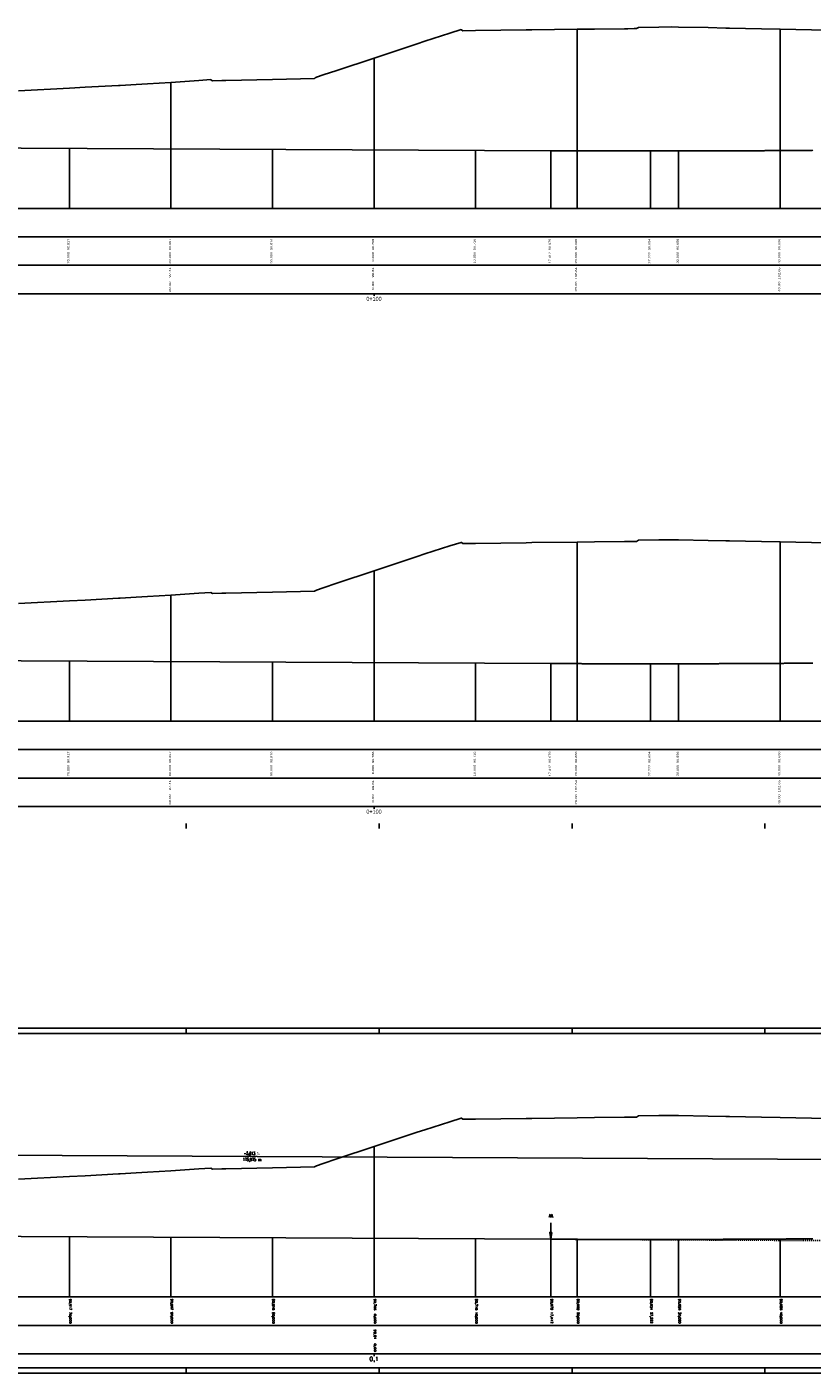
# Model space of a CAD drawing. Header units: metres. Extents: x 3458045 to 3462392, y 5482308 to 5484762.
# Tile 315 of 458: x 3460069 to 3460146, y 5484166 to 5484298. Entities that reach past the tile are written whole.
import ezdxf
from ezdxf.enums import TextEntityAlignment as Align

# ---------------------------------------------------------------- set-up
doc = ezdxf.new("R2010")
doc.units = ezdxf.units.M
doc.linetypes.add('LT30003', pattern=[0.2, 0.1, -0.1])
doc.layers.get('0').update_dxf_attribs({"linetype": 'CONTINUOUS'})
doc.styles.get("Standard").update_dxf_attribs({"font": 'txt.shx'})
doc.styles.add('TS001', font='Card001.shx', dxfattribs={"height": 0.2})

# ---------------------------------------------------------------- blocks, each defined once
blk = doc.blocks.new('SYMB155')
at = {"color": 0, "linetype": 'ByBlock'}
for p, q in [((0, 0), (0, -2.4)), ((0, -0.02), (0, -0.02)), ((0, -0.04), (0.01, -0.04)), ((0, -0.06), (0.01, -0.06)), ((0, -0.08), (0.01, -0.08)), ((0, -0.1), (0.02, -0.1)), ((0, -0.12), (0.02, -0.12)), ((0, -0.14), (0.02, -0.14)), ((0, -0.16), (0.03, -0.16)), ((0, -0.18), (0.03, -0.18)), ((0, -0.2), (0.03, -0.2)), ((0, -0.22), (0.04, -0.22)), ((0, -0.24), (0.04, -0.24)), ((0, -0.26), (0.04, -0.26)), ((0, -0.28), (0.05, -0.28)), ((0, -0.3), (0.05, -0.3)), ((0, -0.32), (0.05, -0.32)), ((0, -0.34), (0.06, -0.34)), ((0, -0.36), (0.06, -0.36)), ((0, -0.38), (0.06, -0.38)), ((0, -0.4), (0.07, -0.4)), ((0, -0.42), (0.07, -0.42)), ((0, -0.44), (0.07, -0.44)), ((0, -0.46), (0.08, -0.46)), ((0, -0.48), (0.08, -0.48)), ((0, -0.5), (0.09, -0.5)), ((0, -0.52), (0.09, -0.52)), ((0, -0.54), (0.09, -0.54)), ((0, -0.56), (0.1, -0.56)), ((0, -0.58), (0.1, -0.58)), ((0, -0.6), (0.1, -0.6)), ((0, -0.62), (0.11, -0.62)), ((0, -0.64), (0.11, -0.64)), ((0, -0.66), (0.11, -0.66)), ((0, -0.68), (0.12, -0.68)), ((0, -0.7), (0.12, -0.7)), ((0, -0.72), (0.12, -0.72)), ((0, -0.74), (0.13, -0.74)), ((0, -0.76), (0.13, -0.76)), ((0, -0.78), (0.13, -0.78)), ((0, -0.8), (0.14, -0.8)), ((0, -0.82), (0.14, -0.82)), ((0, -0.84), (0.14, -0.84)), ((0, -0.86), (0.15, -0.86)), ((0, -0.88), (0.15, -0.88)), ((0, -0.9), (0.15, -0.9)), ((0, -0.92), (0.16, -0.92)), ((0, -0.94), (0.16, -0.94)), ((0, -0.96), (0.16, -0.96)), ((0, -0.98), (0.17, -0.98))]:
    blk.add_line(p, q, dxfattribs=at)
at = {"color": 0, "linetype": 'ByBlock', "flags": 128}
blk.add_lwpolyline([(0.17, -1), (0, 0), (-0.17, -1), (0.17, -1)], close=True, dxfattribs=at)

msp = doc.modelspace()

# ---------------------------------------------------------------- linework, layer by layer
for p, q in [((3460123.0579, 5484298.0748), (3460123.0579, 5484280.4377)), ((3460143.0579, 5484298.087), (3460143.0579, 5484280.4377)), ((3460103.0579, 5484295.2468), (3460103.0579, 5484280.4377)), ((3460083.0579, 5484292.8514), (3460083.0579, 5484280.4377)), ((3460073.0579, 5484286.3544), (3460073.0579, 5484280.4377)), ((3460093.0579, 5484286.2541), (3460093.0579, 5484280.4377)), ((3460113.0579, 5484286.1539), (3460113.0579, 5484280.4377)), ((3460120.4704, 5484286.1167), (3460120.4704, 5484280.4377)), ((3460130.28, 5484286.0921), (3460130.28, 5484280.4377)), ((3460133.0579, 5484286.0941), (3460133.0579, 5484280.4377)), ((3460123.0579, 5484247.5895), (3460123.0579, 5484229.9525)), ((3460143.0579, 5484247.6017), (3460143.0579, 5484229.9525)), ((3460103.0579, 5484244.7615), (3460103.0579, 5484229.9525)), ((3460083.0579, 5484242.3661), (3460083.0579, 5484229.9525)), ((3460073.0579, 5484235.8691), (3460073.0579, 5484229.9525)), ((3460093.0579, 5484235.7688), (3460093.0579, 5484229.9525)), ((3460113.0579, 5484235.6686), (3460113.0579, 5484229.9525)), ((3460120.4704, 5484235.6314), (3460120.4704, 5484229.9525)), ((3460130.28, 5484235.6068), (3460130.28, 5484229.9525)), ((3460133.0579, 5484235.6088), (3460133.0579, 5484229.9525)), ((3460103.0579, 5484188.0845), (3460103.0579, 5484173.2754)), ((3460073.0579, 5484179.1921), (3460073.0579, 5484173.2754)), ((3460083.0579, 5484179.1419), (3460083.0579, 5484173.2754)), ((3460093.0579, 5484179.0918), (3460093.0579, 5484173.2754)), ((3460113.0579, 5484178.9916), (3460113.0579, 5484173.2754)), ((3460120.4704, 5484178.9544), (3460120.4704, 5484173.2754)), ((3460123.0579, 5484178.9431), (3460123.0579, 5484173.2754)), ((3460130.28, 5484178.9298), (3460130.28, 5484173.2754)), ((3460133.0579, 5484178.9318), (3460133.0579, 5484173.2754)), ((3460143.0579, 5484178.9715), (3460143.0579, 5484173.2754))]:
    msp.add_line(p, q)
at = {"color": 2}
for p, q in [((3459994.0579, 5484280.4377), (3460844.0579, 5484280.4377)), ((3460844.0579, 5484280.4377), (3459994.0579, 5484280.4377)), ((3459994.0579, 5484277.6377), (3460844.0579, 5484277.6377)), ((3460844.0579, 5484277.6377), (3459994.0579, 5484277.6377)), ((3459994.0579, 5484274.8377), (3460844.0579, 5484274.8377)), ((3460844.0579, 5484274.8377), (3459994.0579, 5484274.8377)), ((3459994.0579, 5484272.0377), (3460844.0579, 5484272.0377)), ((3460103.0579, 5484272.0377), (3460103.0579, 5484271.8177)), ((3459994.0579, 5484229.9525), (3460844.0579, 5484229.9525)), ((3460844.0579, 5484229.9525), (3459994.0579, 5484229.9525)), ((3459994.0579, 5484227.1525), (3460844.0579, 5484227.1525)), ((3460844.0579, 5484227.1525), (3459994.0579, 5484227.1525)), ((3459994.0579, 5484224.3525), (3460844.0579, 5484224.3525)), ((3460844.0579, 5484224.3525), (3459994.0579, 5484224.3525)), ((3459994.0579, 5484221.5525), (3460844.0579, 5484221.5525)), ((3460103.0579, 5484221.5525), (3460103.0579, 5484221.3325)), ((3460003.0579, 5484187.543), (3460179.0334, 5484186.6608)), ((3459994.0579, 5484173.2754), (3460844.0579, 5484173.2754)), ((3460844.0579, 5484173.2754), (3459994.0579, 5484173.2754)), ((3459994.0579, 5484170.4754), (3460844.0579, 5484170.4754)), ((3460844.0579, 5484170.4754), (3459994.0579, 5484170.4754)), ((3459994.0579, 5484167.6754), (3460844.0579, 5484167.6754)), ((3460103.0579, 5484167.6754), (3460103.0579, 5484167.4554))]:
    msp.add_line(p, q, dxfattribs=at)
at = {"color": 4}
for p, q in [((3460084.5579, 5484219.3873), (3460084.5579, 5484219.8873)), ((3460103.5579, 5484219.3873), (3460103.5579, 5484219.8873)), ((3460122.5579, 5484219.3873), (3460122.5579, 5484219.8873)), ((3460141.5579, 5484219.3873), (3460141.5579, 5484219.8873)), ((3460084.5579, 5484199.721), (3460084.5579, 5484199.221)), ((3460103.5579, 5484199.721), (3460103.5579, 5484199.221)), ((3460122.5579, 5484199.721), (3460122.5579, 5484199.221)), ((3460141.5579, 5484199.721), (3460141.5579, 5484199.221)), ((3460084.5579, 5484165.7754), (3460084.5579, 5484166.2754)), ((3460103.5579, 5484165.7754), (3460103.5579, 5484166.2754)), ((3460122.5579, 5484165.7754), (3460122.5579, 5484166.2754)), ((3460141.5579, 5484165.7754), (3460141.5579, 5484166.2754))]:
    msp.add_line(p, q, dxfattribs=at)
at = {"color": 39, "flags": 128}
for points in [[(3460068.0579, 5484292.0217), (3460073.0579, 5484292.287), (3460074.6283, 5484292.3704), (3460077.9014, 5484292.5439), (3460078.0579, 5484292.5523), (3460079.6387, 5484292.6367), (3460080.7548, 5484292.702), (3460083.0579, 5484292.8514), (3460085.8075, 5484293.0298), (3460086.9822, 5484293.1259), (3460087.0046, 5484293.1108), (3460087.1506, 5484293.009), (3460088.0579, 5484293.0319), (3460088.4746, 5484293.0424), (3460093.0579, 5484293.146), (3460097.1995, 5484293.2397), (3460097.2762, 5484293.2886), (3460097.3824, 5484293.3541), (3460098.0579, 5484293.5794), (3460099.4047, 5484294.0286), (3460103.0579, 5484295.2468), (3460107.2946, 5484296.6577), (3460108.0579, 5484296.9008), (3460110.5384, 5484297.6892), (3460111.6448, 5484298.0444), (3460111.6621, 5484298.0307), (3460111.8184, 5484297.9258), (3460113.0579, 5484297.943), (3460118.0579, 5484298.0106), (3460118.6013, 5484298.0177), (3460123.0579, 5484298.0748), (3460124.7551, 5484298.0955), (3460127.728, 5484298.1305), (3460128.0579, 5484298.1343), (3460128.6911, 5484298.1414), (3460128.8715, 5484298.144), (3460128.9206, 5484298.1446), (3460129.1004, 5484298.2557), (3460129.1067, 5484298.2597), (3460131.1081, 5484298.2939), (3460132.33, 5484298.3074), (3460133.0579, 5484298.293), (3460135.977, 5484298.2362), (3460137.7156, 5484298.1952), (3460138.0579, 5484298.1881), (3460141.2018, 5484298.124), (3460143.0579, 5484298.087), (3460147.6895, 5484297.9979)], [(3460068.0579, 5484241.5364), (3460073.0579, 5484241.8018), (3460074.6283, 5484241.8851), (3460077.9014, 5484242.0586), (3460078.0579, 5484242.067), (3460079.6387, 5484242.1514), (3460080.7548, 5484242.2167), (3460083.0579, 5484242.3661), (3460085.8075, 5484242.5445), (3460086.9822, 5484242.6406), (3460087.0046, 5484242.6255), (3460087.1506, 5484242.5237), (3460088.0579, 5484242.5466), (3460088.4746, 5484242.5571), (3460093.0579, 5484242.6607), (3460097.1995, 5484242.7544), (3460097.2762, 5484242.8033), (3460097.3824, 5484242.8688), (3460098.0579, 5484243.0941), (3460099.4047, 5484243.5433), (3460103.0579, 5484244.7615), (3460107.2946, 5484246.1725), (3460108.0579, 5484246.4155), (3460110.5384, 5484247.2039), (3460111.6448, 5484247.5591), (3460111.6621, 5484247.5454), (3460111.8184, 5484247.4405), (3460113.0579, 5484247.4577), (3460118.0579, 5484247.5253), (3460118.6013, 5484247.5324), (3460123.0579, 5484247.5895), (3460124.7551, 5484247.6103), (3460127.728, 5484247.6452), (3460128.0579, 5484247.649), (3460128.6911, 5484247.6562), (3460128.8715, 5484247.6588), (3460128.9206, 5484247.6593), (3460129.1004, 5484247.7704), (3460129.1067, 5484247.7744), (3460131.1081, 5484247.8086), (3460132.33, 5484247.8221), (3460133.0579, 5484247.8077), (3460135.977, 5484247.7509), (3460137.7156, 5484247.7099), (3460138.0579, 5484247.7028), (3460141.2018, 5484247.6387), (3460143.0579, 5484247.6017), (3460147.6895, 5484247.5126)]]:
    msp.add_lwpolyline(points, dxfattribs=at)
at = {"color": 18, "true_color": 0x000000, "flags": 128}
msp.add_lwpolyline([(3460003.0579, 5484286.7053), (3460120.4704, 5484286.1167), (3460120.5704, 5484286.1162), (3460120.6704, 5484286.1157), (3460120.7704, 5484286.1152), (3460120.8704, 5484286.1147), (3460120.9704, 5484286.1143), (3460121.0704, 5484286.1138), (3460121.1704, 5484286.1133), (3460121.2704, 5484286.1129), (3460121.3704, 5484286.1124), (3460121.4704, 5484286.112), (3460121.5704, 5484286.1115), (3460121.6704, 5484286.1111), (3460121.7704, 5484286.1106), (3460121.8704, 5484286.1102), (3460121.9704, 5484286.1098), (3460122.0704, 5484286.1093), (3460122.1704, 5484286.1089), (3460122.2704, 5484286.1085), (3460122.3704, 5484286.1081), (3460122.4704, 5484286.1077), (3460122.5704, 5484286.1073), (3460122.6704, 5484286.1069), (3460122.7704, 5484286.1065), (3460122.8704, 5484286.1061), (3460122.9704, 5484286.1058), (3460123.0704, 5484286.1054), (3460123.1704, 5484286.105), (3460123.2704, 5484286.1047), (3460123.3704, 5484286.1043), (3460123.4704, 5484286.104), (3460123.5704, 5484286.1036), (3460123.6704, 5484286.1033), (3460123.7704, 5484286.1029), (3460123.8704, 5484286.1026), (3460123.9704, 5484286.1023), (3460124.0704, 5484286.102), (3460124.1704, 5484286.1017), (3460124.2704, 5484286.1013), (3460124.3704, 5484286.101), (3460124.4704, 5484286.1007), (3460124.5704, 5484286.1005), (3460124.6704, 5484286.1002), (3460124.7704, 5484286.0999), (3460124.8704, 5484286.0996), (3460124.9704, 5484286.0993), (3460125.0704, 5484286.0991), (3460125.1704, 5484286.0988), (3460125.2704, 5484286.0985), (3460125.3704, 5484286.0983), (3460125.4704, 5484286.098), (3460125.5704, 5484286.0978), (3460125.6704, 5484286.0975), (3460125.7704, 5484286.0973), (3460125.8704, 5484286.0971), (3460125.9704, 5484286.0969), (3460126.0704, 5484286.0966), (3460126.1704, 5484286.0964), (3460126.2704, 5484286.0962), (3460126.3704, 5484286.096), (3460126.4704, 5484286.0958), (3460126.5704, 5484286.0956), (3460126.6704, 5484286.0954), (3460126.7704, 5484286.0953), (3460126.8704, 5484286.0951), (3460126.9704, 5484286.0949), (3460127.0704, 5484286.0948), (3460127.1704, 5484286.0946), (3460127.2704, 5484286.0944), (3460127.3704, 5484286.0943), (3460127.4704, 5484286.0941), (3460127.5704, 5484286.094), (3460127.6704, 5484286.0939), (3460127.7704, 5484286.0937), (3460127.8704, 5484286.0936), (3460127.9704, 5484286.0935), (3460128.0704, 5484286.0934), (3460128.1704, 5484286.0933), (3460128.2704, 5484286.0932), (3460128.3704, 5484286.0931), (3460128.4704, 5484286.093), (3460128.5704, 5484286.0929), (3460128.6704, 5484286.0928), (3460128.7704, 5484286.0927), (3460128.8704, 5484286.0926), (3460128.9704, 5484286.0926), (3460129.0704, 5484286.0925), (3460129.1704, 5484286.0924), (3460129.2704, 5484286.0924), (3460129.3704, 5484286.0923), (3460129.4704, 5484286.0923), (3460129.5704, 5484286.0922), (3460129.6704, 5484286.0922), (3460129.7704, 5484286.0922), (3460129.8704, 5484286.0922), (3460129.9704, 5484286.0921), (3460130.0704, 5484286.0921), (3460130.1704, 5484286.0921), (3460130.2704, 5484286.0921), (3460130.28, 5484286.0921), (3460130.38, 5484286.0921), (3460130.48, 5484286.0921), (3460130.58, 5484286.0921), (3460130.68, 5484286.0922), (3460130.78, 5484286.0922), (3460130.88, 5484286.0922), (3460130.98, 5484286.0922), (3460131.08, 5484286.0923), (3460131.18, 5484286.0923), (3460131.28, 5484286.0924), (3460131.38, 5484286.0924), (3460131.48, 5484286.0925), (3460131.58, 5484286.0926), (3460131.68, 5484286.0926), (3460131.78, 5484286.0927), (3460131.88, 5484286.0928), (3460131.98, 5484286.0929), (3460132.08, 5484286.0929), (3460132.18, 5484286.093), (3460132.28, 5484286.0931), (3460132.38, 5484286.0932), (3460132.48, 5484286.0934), (3460132.58, 5484286.0935), (3460132.68, 5484286.0936), (3460132.78, 5484286.0937), (3460132.88, 5484286.0938), (3460132.98, 5484286.094), (3460133.08, 5484286.0941), (3460133.18, 5484286.0943), (3460133.28, 5484286.0944), (3460133.38, 5484286.0946), (3460133.48, 5484286.0947), (3460133.58, 5484286.0949), (3460133.68, 5484286.0951), (3460133.78, 5484286.0953), (3460133.88, 5484286.0954), (3460133.98, 5484286.0956), (3460134.08, 5484286.0958), (3460134.18, 5484286.096), (3460134.28, 5484286.0962), (3460134.38, 5484286.0964), (3460134.48, 5484286.0966), (3460134.58, 5484286.0968), (3460134.68, 5484286.0971), (3460134.78, 5484286.0973), (3460134.88, 5484286.0975), (3460134.98, 5484286.0978), (3460135.08, 5484286.098), (3460135.18, 5484286.0983), (3460135.28, 5484286.0985), (3460135.38, 5484286.0988), (3460135.48, 5484286.099), (3460135.58, 5484286.0993), (3460135.68, 5484286.0996), (3460135.78, 5484286.0998), (3460135.88, 5484286.1001), (3460135.98, 5484286.1004), (3460136.08, 5484286.1007), (3460136.18, 5484286.101), (3460136.28, 5484286.1013), (3460136.38, 5484286.1016), (3460136.48, 5484286.1019), (3460136.58, 5484286.1023), (3460136.68, 5484286.1026), (3460136.78, 5484286.1029), (3460136.88, 5484286.1033), (3460136.98, 5484286.1036), (3460137.08, 5484286.1039), (3460137.18, 5484286.1043), (3460137.28, 5484286.1046), (3460137.38, 5484286.105), (3460137.48, 5484286.1054), (3460137.58, 5484286.1057), (3460137.68, 5484286.1061), (3460137.78, 5484286.1065), (3460137.88, 5484286.1069), (3460137.98, 5484286.1073), (3460138.08, 5484286.1077), (3460138.18, 5484286.1081), (3460138.28, 5484286.1085), (3460138.38, 5484286.1089), (3460138.48, 5484286.1093), (3460138.58, 5484286.1097), (3460138.68, 5484286.1101), (3460138.78, 5484286.1106), (3460138.88, 5484286.111), (3460138.98, 5484286.1115), (3460139.08, 5484286.1119), (3460139.18, 5484286.1124), (3460139.28, 5484286.1128), (3460139.38, 5484286.1133), (3460139.48, 5484286.1137), (3460139.58, 5484286.1142), (3460139.68, 5484286.1147), (3460139.78, 5484286.1152), (3460139.88, 5484286.1157), (3460139.98, 5484286.1162), (3460140.08, 5484286.1167), (3460140.18, 5484286.1172), (3460140.28, 5484286.1177), (3460140.38, 5484286.1182), (3460140.48, 5484286.1187), (3460140.58, 5484286.1192), (3460140.68, 5484286.1198), (3460140.78, 5484286.1203), (3460140.88, 5484286.1208), (3460140.98, 5484286.1214), (3460141.08, 5484286.1219), (3460141.18, 5484286.1225), (3460141.28, 5484286.123), (3460141.38, 5484286.1236), (3460141.48, 5484286.1242), (3460141.58, 5484286.1247), (3460141.68, 5484286.1253), (3460141.78, 5484286.1259), (3460141.88, 5484286.1265), (3460141.98, 5484286.1271), (3460142.08, 5484286.1277), (3460142.18, 5484286.1283), (3460142.28, 5484286.1289), (3460142.38, 5484286.1295), (3460142.48, 5484286.1301), (3460142.58, 5484286.1308), (3460142.68, 5484286.1314), (3460142.78, 5484286.132), (3460142.88, 5484286.1327), (3460142.98, 5484286.1333), (3460143.08, 5484286.134), (3460143.18, 5484286.1346), (3460143.28, 5484286.1353), (3460143.38, 5484286.136), (3460143.48, 5484286.1366), (3460143.58, 5484286.1373), (3460143.68, 5484286.138), (3460143.78, 5484286.1387), (3460143.88, 5484286.1394), (3460143.98, 5484286.1401), (3460144.08, 5484286.1408), (3460144.18, 5484286.1415), (3460144.28, 5484286.1422), (3460144.38, 5484286.1429), (3460144.48, 5484286.1436), (3460144.58, 5484286.1444), (3460144.68, 5484286.1451), (3460144.78, 5484286.1458), (3460144.88, 5484286.1466), (3460144.98, 5484286.1473), (3460145.08, 5484286.1481), (3460145.18, 5484286.1488), (3460145.28, 5484286.1496), (3460145.38, 5484286.1504), (3460145.48, 5484286.1512), (3460145.58, 5484286.1519), (3460145.68, 5484286.1527), (3460145.78, 5484286.1535), (3460145.88, 5484286.1543), (3460145.98, 5484286.1551), (3460146.08, 5484286.1559), (3460146.18, 5484286.1567), (3460146.28, 5484286.1575)], dxfattribs=at)
at = {"color": 1, "flags": 128}
msp.add_lwpolyline([(3460003.0579, 5484236.22), (3460120.4704, 5484235.6314), (3460120.5704, 5484235.6309), (3460120.6704, 5484235.6304), (3460120.7704, 5484235.6299), (3460120.8704, 5484235.6295), (3460120.9704, 5484235.629), (3460121.0704, 5484235.6285), (3460121.1704, 5484235.628), (3460121.2704, 5484235.6276), (3460121.3704, 5484235.6271), (3460121.4704, 5484235.6267), (3460121.5704, 5484235.6262), (3460121.6704, 5484235.6258), (3460121.7704, 5484235.6253), (3460121.8704, 5484235.6249), (3460121.9704, 5484235.6245), (3460122.0704, 5484235.6241), (3460122.1704, 5484235.6236), (3460122.2704, 5484235.6232), (3460122.3704, 5484235.6228), (3460122.4704, 5484235.6224), (3460122.5704, 5484235.622), (3460122.6704, 5484235.6216), (3460122.7704, 5484235.6212), (3460122.8704, 5484235.6209), (3460122.9704, 5484235.6205), (3460123.0704, 5484235.6201), (3460123.1704, 5484235.6198), (3460123.2704, 5484235.6194), (3460123.3704, 5484235.619), (3460123.4704, 5484235.6187), (3460123.5704, 5484235.6183), (3460123.6704, 5484235.618), (3460123.7704, 5484235.6177), (3460123.8704, 5484235.6173), (3460123.9704, 5484235.617), (3460124.0704, 5484235.6167), (3460124.1704, 5484235.6164), (3460124.2704, 5484235.6161), (3460124.3704, 5484235.6158), (3460124.4704, 5484235.6155), (3460124.5704, 5484235.6152), (3460124.6704, 5484235.6149), (3460124.7704, 5484235.6146), (3460124.8704, 5484235.6143), (3460124.9704, 5484235.614), (3460125.0704, 5484235.6138), (3460125.1704, 5484235.6135), (3460125.2704, 5484235.6132), (3460125.3704, 5484235.613), (3460125.4704, 5484235.6127), (3460125.5704, 5484235.6125), (3460125.6704, 5484235.6123), (3460125.7704, 5484235.612), (3460125.8704, 5484235.6118), (3460125.9704, 5484235.6116), (3460126.0704, 5484235.6114), (3460126.1704, 5484235.6112), (3460126.2704, 5484235.6109), (3460126.3704, 5484235.6107), (3460126.4704, 5484235.6105), (3460126.5704, 5484235.6104), (3460126.6704, 5484235.6102), (3460126.7704, 5484235.61), (3460126.8704, 5484235.6098), (3460126.9704, 5484235.6096), (3460127.0704, 5484235.6095), (3460127.1704, 5484235.6093), (3460127.2704, 5484235.6092), (3460127.3704, 5484235.609), (3460127.4704, 5484235.6089), (3460127.5704, 5484235.6087), (3460127.6704, 5484235.6086), (3460127.7704, 5484235.6084), (3460127.8704, 5484235.6083), (3460127.9704, 5484235.6082), (3460128.0704, 5484235.6081), (3460128.1704, 5484235.608), (3460128.2704, 5484235.6079), (3460128.3704, 5484235.6078), (3460128.4704, 5484235.6077), (3460128.5704, 5484235.6076), (3460128.6704, 5484235.6075), (3460128.7704, 5484235.6074), (3460128.8704, 5484235.6073), (3460128.9704, 5484235.6073), (3460129.0704, 5484235.6072), (3460129.1704, 5484235.6072), (3460129.2704, 5484235.6071), (3460129.3704, 5484235.607), (3460129.4704, 5484235.607), (3460129.5704, 5484235.607), (3460129.6704, 5484235.6069), (3460129.7704, 5484235.6069), (3460129.8704, 5484235.6069), (3460129.9704, 5484235.6069), (3460130.0704, 5484235.6068), (3460130.1704, 5484235.6068), (3460130.2704, 5484235.6068), (3460130.28, 5484235.6068), (3460130.38, 5484235.6068), (3460130.48, 5484235.6068), (3460130.58, 5484235.6069), (3460130.68, 5484235.6069), (3460130.78, 5484235.6069), (3460130.88, 5484235.6069), (3460130.98, 5484235.607), (3460131.08, 5484235.607), (3460131.18, 5484235.607), (3460131.28, 5484235.6071), (3460131.38, 5484235.6071), (3460131.48, 5484235.6072), (3460131.58, 5484235.6073), (3460131.68, 5484235.6073), (3460131.78, 5484235.6074), (3460131.88, 5484235.6075), (3460131.98, 5484235.6076), (3460132.08, 5484235.6077), (3460132.18, 5484235.6078), (3460132.28, 5484235.6079), (3460132.38, 5484235.608), (3460132.48, 5484235.6081), (3460132.58, 5484235.6082), (3460132.68, 5484235.6083), (3460132.78, 5484235.6084), (3460132.88, 5484235.6086), (3460132.98, 5484235.6087), (3460133.08, 5484235.6088), (3460133.18, 5484235.609), (3460133.28, 5484235.6091), (3460133.38, 5484235.6093), (3460133.48, 5484235.6095), (3460133.58, 5484235.6096), (3460133.68, 5484235.6098), (3460133.78, 5484235.61), (3460133.88, 5484235.6101), (3460133.98, 5484235.6103), (3460134.08, 5484235.6105), (3460134.18, 5484235.6107), (3460134.28, 5484235.6109), (3460134.38, 5484235.6111), (3460134.48, 5484235.6113), (3460134.58, 5484235.6116), (3460134.68, 5484235.6118), (3460134.78, 5484235.612), (3460134.88, 5484235.6122), (3460134.98, 5484235.6125), (3460135.08, 5484235.6127), (3460135.18, 5484235.613), (3460135.28, 5484235.6132), (3460135.38, 5484235.6135), (3460135.48, 5484235.6137), (3460135.58, 5484235.614), (3460135.68, 5484235.6143), (3460135.78, 5484235.6146), (3460135.88, 5484235.6148), (3460135.98, 5484235.6151), (3460136.08, 5484235.6154), (3460136.18, 5484235.6157), (3460136.28, 5484235.616), (3460136.38, 5484235.6163), (3460136.48, 5484235.6167), (3460136.58, 5484235.617), (3460136.68, 5484235.6173), (3460136.78, 5484235.6176), (3460136.88, 5484235.618), (3460136.98, 5484235.6183), (3460137.08, 5484235.6187), (3460137.18, 5484235.619), (3460137.28, 5484235.6194), (3460137.38, 5484235.6197), (3460137.48, 5484235.6201), (3460137.58, 5484235.6205), (3460137.68, 5484235.6208), (3460137.78, 5484235.6212), (3460137.88, 5484235.6216), (3460137.98, 5484235.622), (3460138.08, 5484235.6224), (3460138.18, 5484235.6228), (3460138.28, 5484235.6232), (3460138.38, 5484235.6236), (3460138.48, 5484235.624), (3460138.58, 5484235.6244), (3460138.68, 5484235.6249), (3460138.78, 5484235.6253), (3460138.88, 5484235.6257), (3460138.98, 5484235.6262), (3460139.08, 5484235.6266), (3460139.18, 5484235.6271), (3460139.28, 5484235.6275), (3460139.38, 5484235.628), (3460139.48, 5484235.6285), (3460139.58, 5484235.6289), (3460139.68, 5484235.6294), (3460139.78, 5484235.6299), (3460139.88, 5484235.6304), (3460139.98, 5484235.6309), (3460140.08, 5484235.6314), (3460140.18, 5484235.6319), (3460140.28, 5484235.6324), (3460140.38, 5484235.6329), (3460140.48, 5484235.6334), (3460140.58, 5484235.6339), (3460140.68, 5484235.6345), (3460140.78, 5484235.635), (3460140.88, 5484235.6355), (3460140.98, 5484235.6361), (3460141.08, 5484235.6366), (3460141.18, 5484235.6372), (3460141.28, 5484235.6378), (3460141.38, 5484235.6383), (3460141.48, 5484235.6389), (3460141.58, 5484235.6395), (3460141.68, 5484235.64), (3460141.78, 5484235.6406), (3460141.88, 5484235.6412), (3460141.98, 5484235.6418), (3460142.08, 5484235.6424), (3460142.18, 5484235.643), (3460142.28, 5484235.6436), (3460142.38, 5484235.6442), (3460142.48, 5484235.6449), (3460142.58, 5484235.6455), (3460142.68, 5484235.6461), (3460142.78, 5484235.6468), (3460142.88, 5484235.6474), (3460142.98, 5484235.648), (3460143.08, 5484235.6487), (3460143.18, 5484235.6494), (3460143.28, 5484235.65), (3460143.38, 5484235.6507), (3460143.48, 5484235.6514), (3460143.58, 5484235.652), (3460143.68, 5484235.6527), (3460143.78, 5484235.6534), (3460143.88, 5484235.6541), (3460143.98, 5484235.6548), (3460144.08, 5484235.6555), (3460144.18, 5484235.6562), (3460144.28, 5484235.6569), (3460144.38, 5484235.6576), (3460144.48, 5484235.6584), (3460144.58, 5484235.6591), (3460144.68, 5484235.6598), (3460144.78, 5484235.6606), (3460144.88, 5484235.6613), (3460144.98, 5484235.662), (3460145.08, 5484235.6628), (3460145.18, 5484235.6636), (3460145.28, 5484235.6643), (3460145.38, 5484235.6651), (3460145.48, 5484235.6659), (3460145.58, 5484235.6666), (3460145.68, 5484235.6674), (3460145.78, 5484235.6682), (3460145.88, 5484235.669), (3460145.98, 5484235.6698), (3460146.08, 5484235.6706), (3460146.18, 5484235.6714), (3460146.28, 5484235.6722)], dxfattribs=at)
at = {"color": 4, "flags": 128}
msp.add_lwpolyline([(3459991.5579, 5484165.7754), (3460863.5579, 5484165.7754), (3460863.5579, 5484199.721), (3459991.5579, 5484199.721), (3459991.5579, 5484165.7754)], close=True, dxfattribs=at)
at = {"color": 6, "flags": 128}
msp.add_lwpolyline([(3459993.5579, 5484166.2754), (3460863.0579, 5484166.2754), (3460863.0579, 5484199.221), (3459993.5579, 5484199.221), (3459993.5579, 5484166.2754)], close=True, dxfattribs=at)
at = {"flags": 128}
msp.add_lwpolyline([(3460068.0579, 5484184.8594), (3460073.0579, 5484185.1247), (3460074.6283, 5484185.2081), (3460077.9014, 5484185.3816), (3460078.0579, 5484185.39), (3460079.6387, 5484185.4744), (3460080.7548, 5484185.5397), (3460083.0579, 5484185.6891), (3460085.8075, 5484185.8675), (3460086.9822, 5484185.9636), (3460087.0046, 5484185.9485), (3460087.1506, 5484185.8467), (3460088.0579, 5484185.8696), (3460088.4746, 5484185.8801), (3460093.0579, 5484185.9837), (3460097.1995, 5484186.0774), (3460097.2762, 5484186.1263), (3460097.3824, 5484186.1918), (3460098.0579, 5484186.4171), (3460099.4047, 5484186.8663), (3460103.0579, 5484188.0845), (3460107.2946, 5484189.4954), (3460108.0579, 5484189.7385), (3460110.5384, 5484190.5269), (3460111.6448, 5484190.8821), (3460111.6621, 5484190.8684), (3460111.8184, 5484190.7635), (3460113.0579, 5484190.7807), (3460118.0579, 5484190.8483), (3460118.6013, 5484190.8554), (3460123.0579, 5484190.9125), (3460124.7551, 5484190.9332), (3460127.728, 5484190.9682), (3460128.0579, 5484190.972), (3460128.6911, 5484190.9791), (3460128.8715, 5484190.9817), (3460128.9206, 5484190.9823), (3460129.1004, 5484191.0934), (3460129.1067, 5484191.0974), (3460131.1081, 5484191.1316), (3460132.33, 5484191.1451), (3460133.0579, 5484191.1307), (3460135.977, 5484191.0739), (3460137.7156, 5484191.0329), (3460138.0579, 5484191.0258), (3460141.2018, 5484190.9617), (3460143.0579, 5484190.9247), (3460147.6895, 5484190.8356)], dxfattribs=at)
at = {"color": 2, "linetype": 'LT30003', "flags": 128}
msp.add_lwpolyline([(3460120.4704, 5484178.9544), (3460179.0334, 5484178.6608), (3460237.5964, 5484181.8724)], dxfattribs=at)
at = {"color": 40, "flags": 128}
msp.add_lwpolyline([(3460003.0579, 5484179.543), (3460120.4704, 5484178.9544), (3460120.5704, 5484178.9539), (3460120.6704, 5484178.9534), (3460120.7704, 5484178.9529), (3460120.8704, 5484178.9524), (3460120.9704, 5484178.952), (3460121.0704, 5484178.9515), (3460121.1704, 5484178.951), (3460121.2704, 5484178.9506), (3460121.3704, 5484178.9501), (3460121.4704, 5484178.9496), (3460121.5704, 5484178.9492), (3460121.6704, 5484178.9488), (3460121.7704, 5484178.9483), (3460121.8704, 5484178.9479), (3460121.9704, 5484178.9475), (3460122.0704, 5484178.947), (3460122.1704, 5484178.9466), (3460122.2704, 5484178.9462), (3460122.3704, 5484178.9458), (3460122.4704, 5484178.9454), (3460122.5704, 5484178.945), (3460122.6704, 5484178.9446), (3460122.7704, 5484178.9442), (3460122.8704, 5484178.9438), (3460122.9704, 5484178.9435), (3460123.0704, 5484178.9431), (3460123.1704, 5484178.9427), (3460123.2704, 5484178.9424), (3460123.3704, 5484178.942), (3460123.4704, 5484178.9417), (3460123.5704, 5484178.9413), (3460123.6704, 5484178.941), (3460123.7704, 5484178.9406), (3460123.8704, 5484178.9403), (3460123.9704, 5484178.94), (3460124.0704, 5484178.9397), (3460124.1704, 5484178.9394), (3460124.2704, 5484178.939), (3460124.3704, 5484178.9387), (3460124.4704, 5484178.9384), (3460124.5704, 5484178.9381), (3460124.6704, 5484178.9379), (3460124.7704, 5484178.9376), (3460124.8704, 5484178.9373), (3460124.9704, 5484178.937), (3460125.0704, 5484178.9368), (3460125.1704, 5484178.9365), (3460125.2704, 5484178.9362), (3460125.3704, 5484178.936), (3460125.4704, 5484178.9357), (3460125.5704, 5484178.9355), (3460125.6704, 5484178.9352), (3460125.7704, 5484178.935), (3460125.8704, 5484178.9348), (3460125.9704, 5484178.9346), (3460126.0704, 5484178.9343), (3460126.1704, 5484178.9341), (3460126.2704, 5484178.9339), (3460126.3704, 5484178.9337), (3460126.4704, 5484178.9335), (3460126.5704, 5484178.9333), (3460126.6704, 5484178.9331), (3460126.7704, 5484178.933), (3460126.8704, 5484178.9328), (3460126.9704, 5484178.9326), (3460127.0704, 5484178.9325), (3460127.1704, 5484178.9323), (3460127.2704, 5484178.9321), (3460127.3704, 5484178.932), (3460127.4704, 5484178.9318), (3460127.5704, 5484178.9317), (3460127.6704, 5484178.9316), (3460127.7704, 5484178.9314), (3460127.8704, 5484178.9313), (3460127.9704, 5484178.9312), (3460128.0704, 5484178.9311), (3460128.1704, 5484178.931), (3460128.2704, 5484178.9308), (3460128.3704, 5484178.9307), (3460128.4704, 5484178.9307), (3460128.5704, 5484178.9306), (3460128.6704, 5484178.9305), (3460128.7704, 5484178.9304), (3460128.8704, 5484178.9303), (3460128.9704, 5484178.9303), (3460129.0704, 5484178.9302), (3460129.1704, 5484178.9301), (3460129.2704, 5484178.9301), (3460129.3704, 5484178.93), (3460129.4704, 5484178.93), (3460129.5704, 5484178.9299), (3460129.6704, 5484178.9299), (3460129.7704, 5484178.9299), (3460129.8704, 5484178.9299), (3460129.9704, 5484178.9298), (3460130.0704, 5484178.9298), (3460130.1704, 5484178.9298), (3460130.2704, 5484178.9298), (3460130.28, 5484178.9298), (3460130.38, 5484178.9298), (3460130.48, 5484178.9298), (3460130.58, 5484178.9298), (3460130.68, 5484178.9299), (3460130.78, 5484178.9299), (3460130.88, 5484178.9299), (3460130.98, 5484178.9299), (3460131.08, 5484178.93), (3460131.18, 5484178.93), (3460131.28, 5484178.9301), (3460131.38, 5484178.9301), (3460131.48, 5484178.9302), (3460131.58, 5484178.9302), (3460131.68, 5484178.9303), (3460131.78, 5484178.9304), (3460131.88, 5484178.9305), (3460131.98, 5484178.9306), (3460132.08, 5484178.9306), (3460132.18, 5484178.9307), (3460132.28, 5484178.9308), (3460132.38, 5484178.9309), (3460132.48, 5484178.9311), (3460132.58, 5484178.9312), (3460132.68, 5484178.9313), (3460132.78, 5484178.9314), (3460132.88, 5484178.9315), (3460132.98, 5484178.9317), (3460133.08, 5484178.9318), (3460133.18, 5484178.932), (3460133.28, 5484178.9321), (3460133.38, 5484178.9323), (3460133.48, 5484178.9324), (3460133.58, 5484178.9326), (3460133.68, 5484178.9328), (3460133.78, 5484178.9329), (3460133.88, 5484178.9331), (3460133.98, 5484178.9333), (3460134.08, 5484178.9335), (3460134.18, 5484178.9337), (3460134.28, 5484178.9339), (3460134.38, 5484178.9341), (3460134.48, 5484178.9343), (3460134.58, 5484178.9345), (3460134.68, 5484178.9348), (3460134.78, 5484178.935), (3460134.88, 5484178.9352), (3460134.98, 5484178.9355), (3460135.08, 5484178.9357), (3460135.18, 5484178.936), (3460135.28, 5484178.9362), (3460135.38, 5484178.9365), (3460135.48, 5484178.9367), (3460135.58, 5484178.937), (3460135.68, 5484178.9373), (3460135.78, 5484178.9375), (3460135.88, 5484178.9378), (3460135.98, 5484178.9381), (3460136.08, 5484178.9384), (3460136.18, 5484178.9387), (3460136.28, 5484178.939), (3460136.38, 5484178.9393), (3460136.48, 5484178.9396), (3460136.58, 5484178.94), (3460136.68, 5484178.9403), (3460136.78, 5484178.9406), (3460136.88, 5484178.9409), (3460136.98, 5484178.9413), (3460137.08, 5484178.9416), (3460137.18, 5484178.942), (3460137.28, 5484178.9423), (3460137.38, 5484178.9427), (3460137.48, 5484178.9431), (3460137.58, 5484178.9434), (3460137.68, 5484178.9438), (3460137.78, 5484178.9442), (3460137.88, 5484178.9446), (3460137.98, 5484178.945), (3460138.08, 5484178.9454), (3460138.18, 5484178.9458), (3460138.28, 5484178.9462), (3460138.38, 5484178.9466), (3460138.48, 5484178.947), (3460138.58, 5484178.9474), (3460138.68, 5484178.9478), (3460138.78, 5484178.9483), (3460138.88, 5484178.9487), (3460138.98, 5484178.9492), (3460139.08, 5484178.9496), (3460139.18, 5484178.9501), (3460139.28, 5484178.9505), (3460139.38, 5484178.951), (3460139.48, 5484178.9514), (3460139.58, 5484178.9519), (3460139.68, 5484178.9524), (3460139.78, 5484178.9529), (3460139.88, 5484178.9534), (3460139.98, 5484178.9539), (3460140.08, 5484178.9544), (3460140.18, 5484178.9549), (3460140.28, 5484178.9554), (3460140.38, 5484178.9559), (3460140.48, 5484178.9564), (3460140.58, 5484178.9569), (3460140.68, 5484178.9575), (3460140.78, 5484178.958), (3460140.88, 5484178.9585), (3460140.98, 5484178.9591), (3460141.08, 5484178.9596), (3460141.18, 5484178.9602), (3460141.28, 5484178.9607), (3460141.38, 5484178.9613), (3460141.48, 5484178.9619), (3460141.58, 5484178.9624), (3460141.68, 5484178.963), (3460141.78, 5484178.9636), (3460141.88, 5484178.9642), (3460141.98, 5484178.9648), (3460142.08, 5484178.9654), (3460142.18, 5484178.966), (3460142.28, 5484178.9666), (3460142.38, 5484178.9672), (3460142.48, 5484178.9678), (3460142.58, 5484178.9685), (3460142.68, 5484178.9691), (3460142.78, 5484178.9697), (3460142.88, 5484178.9704), (3460142.98, 5484178.971), (3460143.08, 5484178.9717), (3460143.18, 5484178.9723), (3460143.28, 5484178.973), (3460143.38, 5484178.9737), (3460143.48, 5484178.9743), (3460143.58, 5484178.975), (3460143.68, 5484178.9757), (3460143.78, 5484178.9764), (3460143.88, 5484178.9771), (3460143.98, 5484178.9778), (3460144.08, 5484178.9785), (3460144.18, 5484178.9792), (3460144.28, 5484178.9799), (3460144.38, 5484178.9806), (3460144.48, 5484178.9813), (3460144.58, 5484178.9821), (3460144.68, 5484178.9828), (3460144.78, 5484178.9835), (3460144.88, 5484178.9843), (3460144.98, 5484178.985), (3460145.08, 5484178.9858), (3460145.18, 5484178.9865), (3460145.28, 5484178.9873), (3460145.38, 5484178.9881), (3460145.48, 5484178.9888), (3460145.58, 5484178.9896), (3460145.68, 5484178.9904), (3460145.78, 5484178.9912), (3460145.88, 5484178.992), (3460145.98, 5484178.9928), (3460146.08, 5484178.9936), (3460146.18, 5484178.9944), (3460146.28, 5484178.9952)], dxfattribs=at)

# ---------------------------------------------------------------- block references
at = {"color": 2, "xscale": -0.6666666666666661, "yscale": 0.666666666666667, "zscale": -0.6666666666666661, "rotation": 180}
msp.add_blockref('SYMB155', (3460120.4704, 5484178.9544), dxfattribs=at)

# ---------------------------------------------------------------- texts
at = {"style": 'TS001'}
for s, width, p, p2 in [('90.917', 1.790164, (3460073.0579, 5484276.3311), (3460073.0579, 5484277.4511)), ('90.867', 1.68, (3460083.0579, 5484276.3311), (3460083.0579, 5484277.4511)), ('90.816', 1.866667, (3460093.0579, 5484276.3311), (3460093.0579, 5484277.4511)), ('90.766', 1.693023, (3460103.0579, 5484276.3311), (3460103.0579, 5484277.4511)), ('90.716', 1.790164, (3460113.0579, 5484276.3311), (3460113.0579, 5484277.4511)), ('90.679', 1.699611, (3460120.4704, 5484276.3311), (3460120.4704, 5484277.4511)), ('90.668', 1.76129, (3460123.0579, 5484276.3311), (3460123.0579, 5484277.4511)), ('90.654', 1.699611, (3460130.28, 5484276.3311), (3460130.28, 5484277.4511)), ('90.656', 1.7472, (3460133.0579, 5484276.3311), (3460133.0579, 5484277.4511)), ('90.696', 1.77561, (3460143.0579, 5484276.3311), (3460143.0579, 5484277.4511)), ('70.000', 1.605882, (3460073.0579, 5484275.0244), (3460073.0579, 5484276.1444)), ('80.000', 1.667176, (3460083.0579, 5484275.0244), (3460083.0579, 5484276.1444)), ('90.000', 1.68, (3460093.0579, 5484275.0244), (3460093.0579, 5484276.1444)), ('0.000', 1.685185, (3460103.0579, 5484275.2111), (3460103.0579, 5484276.1444)), ('10.000', 1.76129, (3460113.0579, 5484275.0244), (3460113.0579, 5484276.1444)), ('17.412', 1.843038, (3460120.4704, 5484275.0244), (3460120.4704, 5484276.1444)), ('20.000', 1.648302, (3460123.0579, 5484275.0244), (3460123.0579, 5484276.1444)), ('27.222', 1.635955, (3460130.28, 5484275.0244), (3460130.28, 5484276.1444)), ('30.000', 1.68, (3460133.0579, 5484275.0244), (3460133.0579, 5484276.1444)), ('40.000', 1.623792, (3460143.0579, 5484275.0244), (3460143.0579, 5484276.1444)), ('97.41', 1.930693, (3460083.0579, 5484273.6377), (3460083.0579, 5484274.6377)), ('99.81', 2.131148, (3460103.0579, 5484273.6377), (3460103.0579, 5484274.6377)), ('102.64', 1.902439, (3460123.0579, 5484273.4377), (3460123.0579, 5484274.6377)), ('102.65', 1.933884, (3460143.0579, 5484273.4377), (3460143.0579, 5484274.6377)), ('80.00', 1.839623, (3460083.0579, 5484272.2377), (3460083.0579, 5484273.2377)), ('0.00', 1.879518, (3460103.0579, 5484272.4377), (3460103.0579, 5484273.2377)), ('20.00', 1.813953, (3460123.0579, 5484272.2377), (3460123.0579, 5484273.2377)), ('40.00', 1.780822, (3460143.0579, 5484272.2377), (3460143.0579, 5484273.2377)), ('90.917', 1.790164, (3460073.0579, 5484225.8458), (3460073.0579, 5484226.9658)), ('90.867', 1.68, (3460083.0579, 5484225.8458), (3460083.0579, 5484226.9658)), ('90.816', 1.866667, (3460093.0579, 5484225.8458), (3460093.0579, 5484226.9658)), ('90.766', 1.693023, (3460103.0579, 5484225.8458), (3460103.0579, 5484226.9658)), ('90.716', 1.790164, (3460113.0579, 5484225.8458), (3460113.0579, 5484226.9658)), ('90.679', 1.699611, (3460120.4704, 5484225.8458), (3460120.4704, 5484226.9658)), ('90.668', 1.76129, (3460123.0579, 5484225.8458), (3460123.0579, 5484226.9658)), ('90.654', 1.699611, (3460130.28, 5484225.8458), (3460130.28, 5484226.9658)), ('90.656', 1.7472, (3460133.0579, 5484225.8458), (3460133.0579, 5484226.9658)), ('90.696', 1.77561, (3460143.0579, 5484225.8458), (3460143.0579, 5484226.9658)), ('70.000', 1.605882, (3460073.0579, 5484224.5391), (3460073.0579, 5484225.6591)), ('80.000', 1.667176, (3460083.0579, 5484224.5391), (3460083.0579, 5484225.6591)), ('90.000', 1.68, (3460093.0579, 5484224.5391), (3460093.0579, 5484225.6591)), ('0.000', 1.685185, (3460103.0579, 5484224.7258), (3460103.0579, 5484225.6591)), ('10.000', 1.76129, (3460113.0579, 5484224.5391), (3460113.0579, 5484225.6591)), ('17.412', 1.843038, (3460120.4704, 5484224.5391), (3460120.4704, 5484225.6591)), ('20.000', 1.648302, (3460123.0579, 5484224.5391), (3460123.0579, 5484225.6591)), ('27.222', 1.635955, (3460130.28, 5484224.5391), (3460130.28, 5484225.6591)), ('30.000', 1.68, (3460133.0579, 5484224.5391), (3460133.0579, 5484225.6591)), ('40.000', 1.623792, (3460143.0579, 5484224.5391), (3460143.0579, 5484225.6591)), ('97.41', 1.930693, (3460083.0579, 5484223.1525), (3460083.0579, 5484224.1525)), ('99.81', 2.131148, (3460103.0579, 5484223.1525), (3460103.0579, 5484224.1525)), ('102.64', 1.902439, (3460123.0579, 5484222.9525), (3460123.0579, 5484224.1525)), ('102.65', 1.933884, (3460143.0579, 5484222.9525), (3460143.0579, 5484224.1525)), ('80.00', 1.839623, (3460083.0579, 5484221.7525), (3460083.0579, 5484222.7525)), ('0.00', 1.879518, (3460103.0579, 5484221.9525), (3460103.0579, 5484222.7525)), ('20.00', 1.813953, (3460123.0579, 5484221.7525), (3460123.0579, 5484222.7525)), ('40.00', 1.780822, (3460143.0579, 5484221.7525), (3460143.0579, 5484222.7525))]:
    msp.add_text(s, height=0.2, rotation=90, dxfattribs=dict(at, width=width)).set_placement(p, p2, align=Align.FIT)
at = {"color": 2, "style": 'TS001', "width": 1.329545}
for p, p2 in [((3460102.3079, 5484271.3377), (3460103.8079, 5484271.3377)), ((3460102.3079, 5484220.8525), (3460103.8079, 5484220.8525))]:
    msp.add_text('0+100', height=0.4, dxfattribs=at).set_placement(p, p2, align=Align.FIT)
at = {"color": 2}
for s, width, p, p2 in [('-5,013 ‰', 0.820513, (3460090.2464, 5484187.2559), (3460091.8464, 5484187.2479)), ('175,975 m', 0.765957, (3460090.1434, 5484186.6564), (3460091.9434, 5484186.6474))]:
    msp.add_text(s, height=0.3, rotation=359.712794, dxfattribs=dict(at, width=width)).set_placement(p, p2, align=Align.FIT)
for s, height, width, p, p2 in [('AA', 0.3, 0.8, (3460120.2704, 5484181.1044), (3460120.6704, 5484181.1044)), ('0,1', 0.4, 1.35, (3460102.6079, 5484166.9754), (3460103.5079, 5484166.9754))]:
    msp.add_text(s, height=height, dxfattribs=dict(at, width=width)).set_placement(p, p2, align=Align.FIT)
for s, width, p, p2 in [('90,917', 1.2, (3460073.0579, 5484173.0888), (3460073.0579, 5484171.9688)), ('90,867', 1.12, (3460083.0579, 5484173.0888), (3460083.0579, 5484171.9688)), ('90,816', 1.2, (3460093.0579, 5484173.0888), (3460093.0579, 5484171.9688)), ('90,766', 1.12, (3460103.0579, 5484173.0888), (3460103.0579, 5484171.9688)), ('90,716', 1.2, (3460113.0579, 5484173.0888), (3460113.0579, 5484171.9688)), ('90,679', 1.12, (3460120.4704, 5484173.0888), (3460120.4704, 5484171.9688)), ('90,668', 1.12, (3460123.0579, 5484173.0888), (3460123.0579, 5484171.9688)), ('90,654', 1.12, (3460130.28, 5484173.0888), (3460130.28, 5484171.9688)), ('90,656', 1.12, (3460133.0579, 5484173.0888), (3460133.0579, 5484171.9688)), ('90,696', 1.12, (3460143.0579, 5484173.0888), (3460143.0579, 5484171.9688)), ('70,000', 1.244444, (3460073.0579, 5484171.7821), (3460073.0579, 5484170.6621)), ('80,000', 1.244444, (3460083.0579, 5484171.7821), (3460083.0579, 5484170.6621)), ('90,000', 1.244444, (3460093.0579, 5484171.7821), (3460093.0579, 5484170.6621)), ('0,000', 1.333333, (3460103.0579, 5484171.5954), (3460103.0579, 5484170.6621)), ('10,000', 1.344, (3460113.0579, 5484171.7821), (3460113.0579, 5484170.6621)), ('17,412', 1.244444, (3460120.4704, 5484171.7821), (3460120.4704, 5484170.6621)), ('20,000', 1.244444, (3460123.0579, 5484171.7821), (3460123.0579, 5484170.6621)), ('27,222', 1.083871, (3460130.28, 5484171.7821), (3460130.28, 5484170.6621)), ('30,000', 1.244444, (3460133.0579, 5484171.7821), (3460133.0579, 5484170.6621)), ('40,000', 1.244444, (3460143.0579, 5484171.7821), (3460143.0579, 5484170.6621)), ('99,81', 1.304348, (3460103.0579, 5484170.0754), (3460103.0579, 5484169.0754)), ('0,00', 1.5, (3460103.0579, 5484168.6754), (3460103.0579, 5484167.8754))]:
    msp.add_text(s, height=0.2, rotation=270, dxfattribs=dict(width=width)).set_placement(p, p2, align=Align.FIT)

doc.saveas('drawing.dxf')
